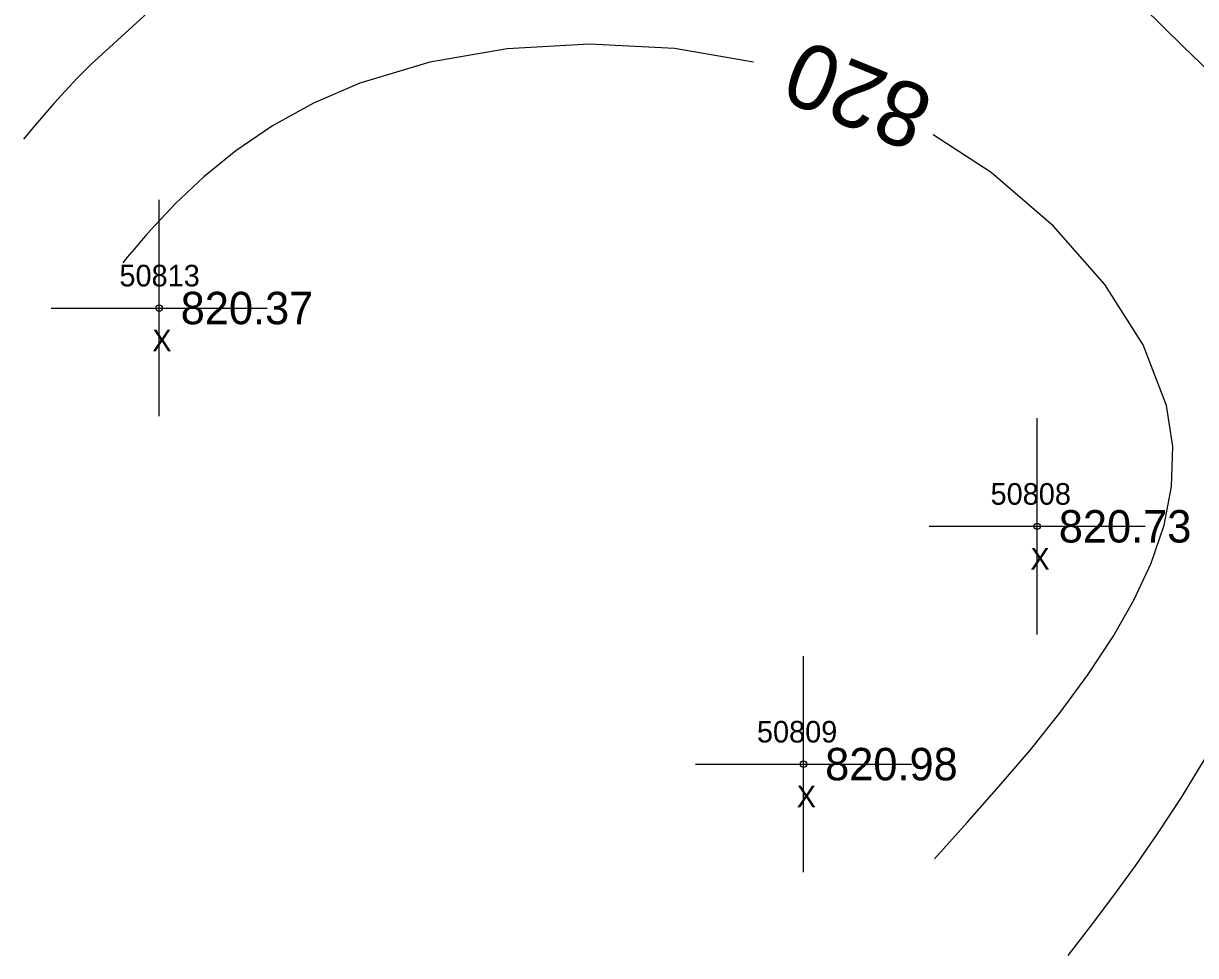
# Model space of a CAD drawing. Extents: x 1378535 to 1380697, y 997729 to 1000024.
# Drawn here: x 1378593.9 to 1378648.2, y 999772.3 to 999815.4 of the extents above; entities that cross this region are included whole.
import ezdxf

# ---------------------------------------------------------------- set-up
doc = ezdxf.new("R2010")
doc.units = 0
for name, color, linetype in [('RD_DTM_Major1', 7, 'Continuous'), ('RD_DTM_Major1_Lbl', 7, 'Continuous'), ('RD_DTM_Minor1', 7, 'Continuous'), ('RD_EX_Misc', 7, 'Continuous'), ('RD_EX_Misc_txCode', 7, 'Continuous'), ('RD_EX_TX_Misc_ELEV', 7, 'Continuous'), ('RD_SMD_Locator', 7, 'Continuous')]:
    doc.layers.add(name, color=color, linetype=linetype)

msp = doc.modelspace()

# ---------------------------------------------------------------- linework, layer by layer
at = {"layer": 'RD_DTM_Major1'}
for points in [[(1378627.731, 999813.596), (1378624.064, 999814.231), (1378620.135, 999814.438), (1378616.325, 999814.213), (1378612.745, 999813.596), (1378609.505, 999812.628), (1378607.366, 999811.707), (1378605.46, 999810.651), (1378603.771, 999809.5), (1378602.282, 999808.289), (1378600.975, 999807.059), (1378599.834, 999805.845), (1378599.607, 999805.587), (1378599.385, 999805.332), (1378599.168, 999805.078), (1378598.955, 999804.826), (1378598.744, 999804.574), (1378598.534, 999804.323)], [(1378636.093, 999776.733), (1378637.603, 999778.407), (1378639.091, 999780.088), (1378640.534, 999781.783), (1378641.91, 999783.5), (1378643.196, 999785.245), (1378644.372, 999787.026), (1378645.33, 999788.7), (1378646.129, 999790.413), (1378646.724, 999792.168), (1378647.07, 999793.967), (1378647.121, 999795.813), (1378646.83, 999797.708), (1378645.76, 999800.514), (1378643.986, 999803.32), (1378641.608, 999806.016), (1378638.725, 999808.492), (1378636.041, 999810.246)]]:
    msp.add_lwpolyline(points, dxfattribs=at)
at = {"layer": 'RD_DTM_Minor1'}
for points in [[(1378651.926, 999810.185), (1378647.613, 999814.316), (1378642.86, 999819.018)], [(1378600.03, 999816.208), (1378597.056, 999813.491), (1378596.436, 999812.865), (1378595.872, 999812.267), (1378595.351, 999811.691), (1378594.863, 999811.132), (1378594.397, 999810.583), (1378593.942, 999810.04)], [(1378642.277, 999772.255), (1378643.311, 999773.6), (1378644.35, 999774.974), (1378645.396, 999776.408), (1378646.454, 999777.932), (1378647.527, 999779.576), (1378648.62, 999781.369)]]:
    msp.add_lwpolyline(points, dxfattribs=at)
at = {"layer": 'RD_EX_Misc'}
for p, q in [((1378600.219, 999797.225), (1378600.219, 999807.225)), ((1378595.219, 999802.225), (1378605.219, 999802.225)), ((1378640.85, 999787.121), (1378640.85, 999797.121)), ((1378635.85, 999792.121), (1378645.85, 999792.121)), ((1378630.039, 999776.116), (1378630.039, 999786.116)), ((1378625.039, 999781.116), (1378635.039, 999781.116))]:
    msp.add_line(p, q, dxfattribs=at)
at = {"layer": 'RD_SMD_Locator'}
for centre in [(1378600.219, 999802.225), (1378640.85, 999792.121), (1378630.039, 999781.116)]:
    msp.add_circle(centre, 0.15, dxfattribs=at)

# ---------------------------------------------------------------- texts
at = {"layer": 'RD_DTM_Major1_Lbl'}
msp.add_text('820', height=3, rotation=158.0418, dxfattribs=at).set_placement((1378636.201, 999812.197))
at = {"layer": 'RD_EX_Misc_txCode'}
for s, p in [('50813', (1378598.384, 999803.225)), ('X', (1378599.904, 999800.225)), ('50808', (1378638.693, 999793.121)), ('X', (1378640.535, 999790.121)), ('50809', (1378627.882, 999782.116)), ('X', (1378629.724, 999779.116))]:
    msp.add_text(s, height=1, dxfattribs=at).set_placement(p)
at = {"layer": 'RD_EX_TX_Misc_ELEV'}
for s, p in [('820.37', (1378601.219, 999801.475)), ('820.73', (1378641.85, 999791.371)), ('820.98', (1378631.039, 999780.366))]:
    msp.add_text(s, height=1.5, dxfattribs=at).set_placement(p)

doc.saveas('drawing.dxf')
